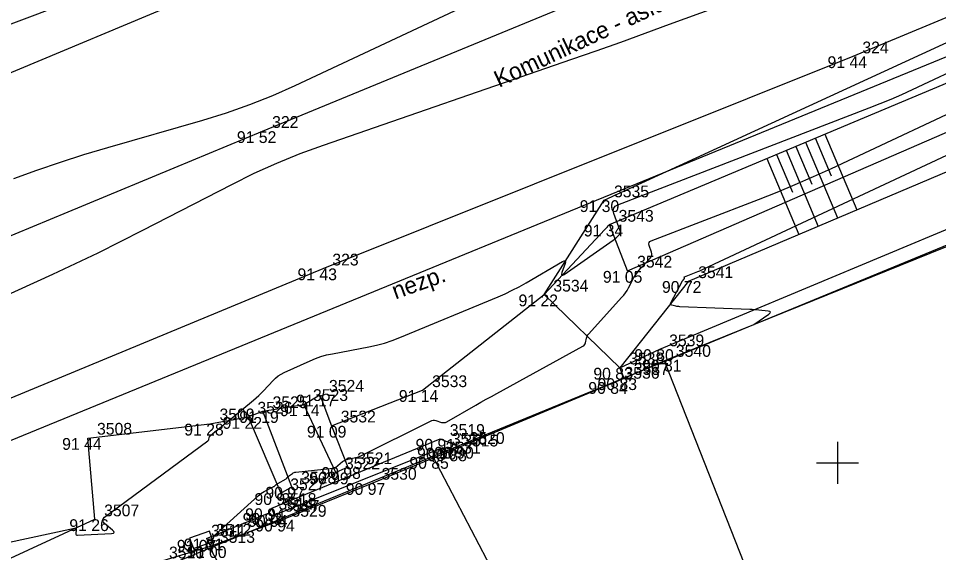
# Model space of a CAD drawing. Extents: x -711081 to -709338, y -1025122 to -1024092.
# Drawn here: x -710494.46 to -710472.6, y -1024827.13 to -1024814.44 of the extents above; entities that cross this region are included whole.
import ezdxf

# ---------------------------------------------------------------- set-up
doc = ezdxf.new("R2010")
doc.units = 0
for name, color, linetype in [('Ex_Major Contours', 7, 'Continuous'), ('Ex_Minor Contours', 7, 'Continuous'), ('Z_body', 7, 'Continuous'), ('Z_body_cisla', 7, 'Continuous'), ('Z_body_vysky_redukovane', 7, 'Continuous'), ('Z_budova', 7, 'Continuous'), ('Z_hektometricka_sit', 7, 'Continuous'), ('Z_hrany_paty', 7, 'Continuous'), ('Z_katastr_hranice', 7, 'Continuous'), ('Z_katastr_vnitrni_kresba', 7, 'Continuous'), ('Z_komunikace', 7, 'Continuous'), ('Z_komunikace_osa', 7, 'Continuous'), ('Z_pilire', 7, 'Continuous'), ('Z_ploty', 7, 'Continuous'), ('Z_popisy', 7, 'Continuous'), ('Z_rozhranni', 7, 'Continuous'), ('Z_technicke_srafy', 7, 'Continuous'), ('Z_vstupy', 7, 'Continuous'), ('Z_zelen_obvod', 7, 'Continuous'), ('Z_zlabek', 7, 'Continuous')]:
    doc.layers.add(name, color=color, linetype=linetype)

# ---------------------------------------------------------------- blocks, each defined once
blk = doc.blocks.new('POINT_DISPLAY')
blk.add_line((0, 0), (0, 0))
blk = doc.blocks.new('Z666')
for p, q in [((-0.25, 0.13), (-0.25, -0.13)), ((0.25, 0.13), (-0.25, 0.13)), ((0.25, -0.13), (0.25, 0.13)), ((-0.25, -0.13), (0.25, -0.13))]:
    blk.add_line(p, q)

msp = doc.modelspace()

# ---------------------------------------------------------------- linework, layer by layer
at = {"layer": 'Ex_Major Contours'}
msp.add_lwpolyline([(-710489.89, -1024826.98), (-710489.807, -1024826.734), (-710489.805, -1024826.729), (-710489.802, -1024826.725), (-710489.799, -1024826.721), (-710489.795, -1024826.717), (-710489.777, -1024826.704), (-710489.769, -1024826.697), (-710489.76, -1024826.69), (-710488.765, -1024825.785), (-710488.732, -1024825.756), (-710488.696, -1024825.73), (-710488.659, -1024825.706), (-710488.62, -1024825.684), (-710488.404, -1024825.571), (-710488.394, -1024825.565), (-710488.384, -1024825.559), (-710488.375, -1024825.553), (-710488.366, -1024825.546), (-710488.331, -1024825.517), (-710488.322, -1024825.51), (-710488.313, -1024825.504), (-710488.304, -1024825.497), (-710488.294, -1024825.491), (-710488.097, -1024825.378), (-710488.091, -1024825.374), (-710488.086, -1024825.37), (-710488.081, -1024825.365), (-710488.077, -1024825.359), (-710488.062, -1024825.336), (-710488.058, -1024825.331), (-710488.053, -1024825.325), (-710488.048, -1024825.321), (-710488.043, -1024825.317), (-710487.946, -1024825.249), (-710487.928, -1024825.238), (-710487.909, -1024825.229), (-710487.888, -1024825.223), (-710487.867, -1024825.219), (-710486.981, -1024825.123), (-710486.966, -1024825.122), (-710486.94, -1024825.12), (-710486.935, -1024825.119), (-710486.931, -1024825.118), (-710486.926, -1024825.115), (-710486.922, -1024825.112), (-710486.757, -1024824.97), (-710486.728, -1024824.948), (-710486.697, -1024824.931), (-710486.663, -1024824.918), (-710486.628, -1024824.909), (-710486.482, -1024824.884), (-710486.446, -1024824.876), (-710486.41, -1024824.866), (-710486.376, -1024824.854), (-710486.342, -1024824.838), (-710484.666, -1024824.007), (-710484.635, -1024823.995), (-710484.603, -1024823.989), (-710484.571, -1024823.989), (-710484.538, -1024823.996), (-710484.407, -1024824.037), (-710484.374, -1024824.044), (-710484.342, -1024824.044), (-710484.311, -1024824.037), (-710484.281, -1024824.023), (-710483.594, -1024823.631), (-710483.469, -1024823.56), (-710483.344, -1024823.49), (-710483.219, -1024823.42), (-710483.093, -1024823.351), (-710481.047, -1024822.231), (-710481.025, -1024822.216), (-710481.007, -1024822.197), (-710480.994, -1024822.175), (-710480.987, -1024822.149), (-710480.965, -1024822.037), (-710480.958, -1024822.01), (-710480.948, -1024821.985), (-710480.934, -1024821.961), (-710480.917, -1024821.94), (-710480.124, -1024821.065), (-710480.079, -1024821.013), (-710480.038, -1024820.958), (-710480, -1024820.901), (-710479.966, -1024820.841), (-710479.835, -1024820.598), (-710479.801, -1024820.539), (-710479.763, -1024820.482), (-710479.721, -1024820.428), (-710479.675, -1024820.376), (-710479.448, -1024820.137), (-710479.424, -1024820.105), (-710479.411, -1024820.07), (-710479.409, -1024820.033), (-710479.418, -1024819.994), (-710479.476, -1024819.834), (-710479.484, -1024819.796), (-710479.478, -1024819.766), (-710479.459, -1024819.741), (-710479.426, -1024819.722), (-710476.874, -1024818.739), (-710476.437, -1024818.566), (-710476.003, -1024818.386), (-710475.573, -1024818.198), (-710475.145, -1024818.003), (-710471.367, -1024816.235)], dxfattribs=at)
at = {"layer": 'Ex_Minor Contours'}
for points in [[(-710494.569, -1024818.245), (-710494.016, -1024818.044), (-710493.46, -1024817.855), (-710492.9, -1024817.676), (-710492.336, -1024817.508), (-710490.076, -1024816.857), (-710489.515, -1024816.683), (-710488.962, -1024816.487), (-710488.417, -1024816.27), (-710487.881, -1024816.031), (-710481.448, -1024813.007), (-710480.955, -1024812.774), (-710480.464, -1024812.539), (-710479.973, -1024812.302), (-710479.484, -1024812.062), (-710477.529, -1024811.099), (-710477.04, -1024810.86), (-710476.55, -1024810.623), (-710476.058, -1024810.388), (-710475.565, -1024810.156), (-710471.739, -1024808.362)], [(-710470.519, -1024811.554), (-710474.359, -1024812.898), (-710474.941, -1024813.103), (-710475.522, -1024813.311), (-710476.103, -1024813.521), (-710476.682, -1024813.733), (-710478.998, -1024814.588), (-710479.578, -1024814.8), (-710480.159, -1024815.009), (-710480.74, -1024815.216), (-710481.323, -1024815.419), (-710487.216, -1024817.456), (-710487.774, -1024817.66), (-710488.323, -1024817.884), (-710488.864, -1024818.127), (-710489.397, -1024818.39), (-710491.51, -1024819.481), (-710492.04, -1024819.751), (-710492.573, -1024820.014), (-710493.109, -1024820.27), (-710493.648, -1024820.521), (-710499.899, -1024823.375)], [(-710494.777, -1024826.906), (-710493.126, -1024826.553), (-710493.107, -1024826.552), (-710493.094, -1024826.557), (-710493.087, -1024826.569), (-710493.085, -1024826.588), (-710493.091, -1024826.676), (-710493.09, -1024826.695), (-710493.083, -1024826.708), (-710493.069, -1024826.716), (-710493.05, -1024826.718), (-710492.249, -1024826.679), (-710492.201, -1024826.672), (-710492.181, -1024826.656), (-710492.188, -1024826.63), (-710492.222, -1024826.596), (-710492.412, -1024826.443), (-710492.447, -1024826.404), (-710492.459, -1024826.367), (-710492.446, -1024826.33), (-710492.409, -1024826.293), (-710489.957, -1024824.478), (-710489.949, -1024824.471), (-710489.942, -1024824.462), (-710489.937, -1024824.452), (-710489.934, -1024824.442), (-710489.924, -1024824.396), (-710489.921, -1024824.385), (-710489.916, -1024824.375), (-710489.91, -1024824.366), (-710489.902, -1024824.358), (-710489.787, -1024824.254), (-710489.784, -1024824.251), (-710489.78, -1024824.248), (-710489.776, -1024824.245), (-710489.772, -1024824.243), (-710489.755, -1024824.234), (-710489.751, -1024824.232), (-710489.747, -1024824.229), (-710489.743, -1024824.227), (-710489.739, -1024824.224), (-710489.528, -1024824.05), (-710489.455, -1024823.99), (-710489.382, -1024823.93), (-710488.874, -1024823.511), (-710488.811, -1024823.457), (-710488.749, -1024823.402), (-710488.69, -1024823.344), (-710488.632, -1024823.285), (-710488.406, -1024823.043), (-710488.347, -1024822.986), (-710488.283, -1024822.935), (-710488.215, -1024822.891), (-710488.142, -1024822.854), (-710487.53, -1024822.573), (-710487.401, -1024822.519), (-710487.27, -1024822.473), (-710487.137, -1024822.435), (-710487, -1024822.406), (-710486.135, -1024822.245), (-710485.947, -1024822.204), (-710485.761, -1024822.154), (-710485.578, -1024822.095), (-710485.398, -1024822.025), (-710483.064, -1024821.054), (-710482.893, -1024820.98), (-710482.726, -1024820.9), (-710482.561, -1024820.815), (-710482.398, -1024820.724), (-710481.531, -1024820.217), (-710481.491, -1024820.199), (-710481.467, -1024820.201), (-710481.461, -1024820.223), (-710481.471, -1024820.266), (-710481.545, -1024820.479), (-710481.556, -1024820.521), (-710481.55, -1024820.542), (-710481.528, -1024820.542), (-710481.49, -1024820.521), (-710480.328, -1024819.71), (-710480.308, -1024819.695), (-710480.288, -1024819.679), (-710480.27, -1024819.663), (-710480.252, -1024819.645), (-710480.182, -1024819.571), (-710480.168, -1024819.552), (-710480.16, -1024819.532), (-710480.159, -1024819.51), (-710480.164, -1024819.487), (-710480.312, -1024819.078), (-710480.327, -1024819.008), (-710480.316, -1024818.949), (-710480.279, -1024818.902), (-710480.216, -1024818.867), (-710474.248, -1024816.567), (-710473.988, -1024816.465), (-710473.73, -1024816.357), (-710473.474, -1024816.246), (-710473.219, -1024816.129), (-710471.805, -1024815.467)], [(-710476.99, -1024821.712), (-710476.63, -1024821.466), (-710476.598, -1024821.438), (-710476.59, -1024821.417), (-710476.607, -1024821.402), (-710476.649, -1024821.393), (-710476.866, -1024821.371), (-710476.921, -1024821.366), (-710476.975, -1024821.362), (-710477.03, -1024821.358), (-710477.084, -1024821.356), (-710478.746, -1024821.289), (-710478.771, -1024821.288), (-710478.795, -1024821.285), (-710478.819, -1024821.281), (-710478.842, -1024821.276), (-710478.937, -1024821.253), (-710478.956, -1024821.246), (-710478.967, -1024821.234), (-710478.969, -1024821.218), (-710478.962, -1024821.199), (-710478.679, -1024820.671), (-710478.675, -1024820.665), (-710478.671, -1024820.659), (-710478.667, -1024820.653), (-710478.662, -1024820.647), (-710478.637, -1024820.622), (-710478.635, -1024820.618), (-710478.633, -1024820.615), (-710478.633, -1024820.611), (-710478.634, -1024820.607), (-710478.64, -1024820.589), (-710478.641, -1024820.585), (-710478.641, -1024820.582), (-710478.638, -1024820.579), (-710478.635, -1024820.577), (-710478.361, -1024820.472), (-710478.315, -1024820.454), (-710478.268, -1024820.434), (-710478.222, -1024820.414), (-710478.176, -1024820.393), (-710470.93, -1024817.002)]]:
    msp.add_lwpolyline(points, dxfattribs=at)
at = {"layer": 'Z_budova'}
for p, q in [((-710479.06, -1024822.55), (-710470.09, -1024818.92)), ((-710486.05, -1024825.48), (-710484.54, -1024824.86)), ((-710489.89, -1024826.98), (-710488.2, -1024826.35)), ((-710489.89, -1024826.98), (-710489.84, -1024827.15))]:
    msp.add_line(p, q, dxfattribs=at)
at = {"layer": 'Z_hektometricka_sit'}
for p, q in [((-710475, -1024824.5), (-710475, -1024825.5)), ((-710475.5, -1024825), (-710474.5, -1024825))]:
    msp.add_line(p, q, dxfattribs=at)
at = {"layer": 'Z_hrany_paty'}
for p, q in [((-710478.54, -1024820.68), (-710470.72, -1024817.37)), ((-710480.42, -1024819.34), (-710481.97, -1024821)), ((-710478.54, -1024820.68), (-710480.17, -1024822.74)), ((-710480.17, -1024822.74), (-710481.97, -1024821))]:
    msp.add_line(p, q, dxfattribs=at)
at = {"layer": 'Z_katastr_hranice'}
for p, q in [((-710522.93, -1024836.07), (-710445.08, -1024804.13)), ((-710470.17, -1024818.91), (-710479.11, -1024822.59)), ((-710479.11, -1024822.59), (-710484.61, -1024824.85)), ((-710484.61, -1024824.85), (-710489.91, -1024827.03)), ((-710489.91, -1024827.03), (-710508.38, -1024834.58)), ((-710489.91, -1024827.03), (-710485.7, -1024834.27))]:
    msp.add_line(p, q, dxfattribs=at)
at = {"layer": 'Z_katastr_vnitrni_kresba'}
for p, q in [((-710479.11, -1024822.59), (-710476.05, -1024830.36)), ((-710484.61, -1024824.85), (-710477.68, -1024838.13))]:
    msp.add_line(p, q, dxfattribs=at)
at = {"layer": 'Z_komunikace'}
for p, q in [((-710474.63, -1024815.34), (-710461.7, -1024809.95)), ((-710503.08, -1024819.26), (-710490.23, -1024813.88)), ((-710487.22, -1024820.38), (-710474.63, -1024815.34)), ((-710500.38, -1024825.84), (-710487.22, -1024820.38))]:
    msp.add_line(p, q, dxfattribs=at)
at = {"layer": 'Z_komunikace_osa'}
for p, q in [((-710488.66, -1024817.12), (-710476.12, -1024811.95)), ((-710501.91, -1024822.61), (-710488.66, -1024817.12))]:
    msp.add_line(p, q, dxfattribs=at)
at = {"layer": 'Z_ploty'}
msp.add_line((-710491.1, -1024827.34), (-710489.89, -1024826.98), dxfattribs=at)
at = {"layer": 'Z_rozhranni'}
for p, q in [((-710491.82, -1024813.51), (-710499.65, -1024816.47)), ((-710480.54, -1024818.76), (-710472, -1024814.82)), ((-710479.22, -1024822.3), (-710470.24, -1024818.54)), ((-710481.97, -1024821), (-710480.54, -1024818.76)), ((-710484.86, -1024823.27), (-710481.97, -1024821)), ((-710480.17, -1024822.74), (-710479.22, -1024822.3)), ((-710480.07, -1024822.99), (-710480.17, -1024822.74)), ((-710487.02, -1024824.12), (-710484.86, -1024823.27)), ((-710487.68, -1024823.61), (-710487.3, -1024823.38)), ((-710487.3, -1024823.38), (-710487.02, -1024824.12)), ((-710488.65, -1024823.77), (-710487.68, -1024823.61)), ((-710486.92, -1024825.23), (-710487.68, -1024823.61)), ((-710489.91, -1024824.07), (-710489, -1024823.91)), ((-710489, -1024823.91), (-710488.65, -1024823.77)), ((-710489, -1024823.91), (-710488.22, -1024825.72)), ((-710487.96, -1024825.57), (-710488.65, -1024823.77)), ((-710492.81, -1024824.41), (-710489.91, -1024824.07)), ((-710487.02, -1024824.12), (-710486.63, -1024825.1)), ((-710492.64, -1024826.34), (-710492.81, -1024824.41)), ((-710486.63, -1024825.1), (-710486.92, -1024825.23)), ((-710488.22, -1024825.72), (-710487.96, -1024825.57)), ((-710488.5, -1024826.19), (-710488.44, -1024826.08)), ((-710496.18, -1024827.97), (-710492.64, -1024826.34)), ((-710489.99, -1024826.8), (-710488.5, -1024826.19)), ((-710489.99, -1024826.8), (-710489.89, -1024826.98))]:
    msp.add_line(p, q, dxfattribs=at)
at = {"layer": 'Z_technicke_srafy'}
for p, q in [((-710475.3, -1024817.19), (-710474.54, -1024818.99)), ((-710475.76, -1024817.38), (-710475, -1024819.18)), ((-710475.53, -1024817.28), (-710475.15, -1024818.18)), ((-710476.22, -1024817.57), (-710475.46, -1024819.38)), ((-710475.99, -1024817.48), (-710475.61, -1024818.38)), ((-710476.68, -1024817.77), (-710475.92, -1024819.57)), ((-710476.45, -1024817.67), (-710476.07, -1024818.57))]:
    msp.add_line(p, q, dxfattribs=at)
at = {"layer": 'Z_vstupy'}
for p, q in [((-710480.07, -1024822.99), (-710479.06, -1024822.55)), ((-710483.97, -1024824.62), (-710480.29, -1024823.08)), ((-710480.29, -1024823.08), (-710480.07, -1024822.99)), ((-710484.11, -1024824.68), (-710483.97, -1024824.62)), ((-710484.54, -1024824.86), (-710484.11, -1024824.68)), ((-710488.2, -1024826.35), (-710486.05, -1024825.48))]:
    msp.add_line(p, q, dxfattribs=at)
at = {"layer": 'Z_zelen_obvod'}
for p, q in [((-710480.42, -1024819.34), (-710471.4, -1024815.55)), ((-710479.99, -1024820.44), (-710470.91, -1024816.49)), ((-710479.99, -1024820.44), (-710480.42, -1024819.34))]:
    msp.add_line(p, q, dxfattribs=at)
at = {"layer": 'Z_zlabek'}
for p, q in [((-710488.44, -1024826.08), (-710484.44, -1024824.43)), ((-710484.44, -1024824.43), (-710483.97, -1024824.62)), ((-710484.38, -1024824.64), (-710488.37, -1024826.24)), ((-710484.11, -1024824.68), (-710484.38, -1024824.64)), ((-710488.37, -1024826.24), (-710488.44, -1024826.08))]:
    msp.add_line(p, q, dxfattribs=at)

# ---------------------------------------------------------------- block references
at = {"layer": 'Z_body'}
for p in [(-710474.63, -1024815.34), (-710488.66, -1024817.12), (-710480.54, -1024818.76), (-710480.42, -1024819.34), (-710487.22, -1024820.38), (-710479.99, -1024820.44), (-710478.54, -1024820.68), (-710481.97, -1024821), (-710479.22, -1024822.3), (-710479.06, -1024822.55), (-710480.17, -1024822.74), (-710480.29, -1024823.08), (-710480.07, -1024822.99), (-710484.86, -1024823.27), (-710487.3, -1024823.38), (-710487.68, -1024823.61), (-710489, -1024823.91), (-710488.65, -1024823.77), (-710489.91, -1024824.07), (-710487.02, -1024824.12), (-710492.81, -1024824.41), (-710484.44, -1024824.43), (-710483.97, -1024824.62), (-710484.38, -1024824.64), (-710484.11, -1024824.68), (-710484.54, -1024824.86), (-710486.92, -1024825.23), (-710486.63, -1024825.1), (-710486.05, -1024825.48), (-710487.96, -1024825.57), (-710488.22, -1024825.72), (-710488.44, -1024826.08), (-710492.64, -1024826.34), (-710488.5, -1024826.19), (-710488.37, -1024826.24), (-710488.2, -1024826.35), (-710489.99, -1024826.8), (-710490.11, -1024826.83), (-710489.89, -1024826.98)]:
    msp.add_blockref('POINT_DISPLAY', p, dxfattribs=at)
at = {"layer": 'Z_pilire', "rotation": 19.8}
msp.add_blockref('Z666', (-710490.11, -1024826.83), dxfattribs=at)

# ---------------------------------------------------------------- texts
at = {"layer": 'Z_body_cisla'}
for s, p in [('324', (-710474.41, -1024815.27)), ('322', (-710488.43, -1024817.04)), ('3535', (-710480.31, -1024818.69)), ('3543', (-710480.2, -1024819.27)), ('323', (-710487, -1024820.31)), ('3542', (-710479.76, -1024820.36)), ('3541', (-710478.31, -1024820.61)), ('3534', (-710481.75, -1024820.93)), ('3539', (-710479, -1024822.23)), ('3540', (-710478.84, -1024822.48)), ('3538', (-710479.95, -1024822.66)), ('3537', (-710479.84, -1024822.91)), ('3536', (-710480.06, -1024823)), ('3524', (-710487.08, -1024823.31)), ('3533', (-710484.63, -1024823.2)), ('3523', (-710487.46, -1024823.53)), ('3525', (-710488.42, -1024823.7)), ('3509', (-710489.68, -1024823.99)), ('3526', (-710488.78, -1024823.83)), ('3532', (-710486.8, -1024824.04)), ('3508', (-710492.59, -1024824.33)), ('3519', (-710484.21, -1024824.36)), ('3516', (-710484.16, -1024824.57)), ('3515', (-710483.89, -1024824.61)), ('3520', (-710483.74, -1024824.55)), ('3531', (-710484.31, -1024824.78)), ('3521', (-710486.41, -1024825.03)), ('3522', (-710486.7, -1024825.15)), ('3528', (-710487.74, -1024825.49)), ('3530', (-710485.83, -1024825.4)), ('3527', (-710488, -1024825.65)), ('3518', (-710488.21, -1024826)), ('3514', (-710488.28, -1024826.11)), ('3517', (-710488.14, -1024826.16)), ('3507', (-710492.42, -1024826.27)), ('3529', (-710487.97, -1024826.28)), ('3511', (-710489.88, -1024826.75)), ('3512', (-710489.76, -1024826.73)), ('3513', (-710489.67, -1024826.9)), ('3510', (-710490.88, -1024827.27))]:
    msp.add_text(s, height=0.28, dxfattribs=at).set_placement(p)
at = {"layer": 'Z_body_vysky_redukovane'}
for s, p in [('91 44', (-710475.237, -1024815.62)), ('91 52', (-710489.267, -1024817.4)), ('91 30', (-710481.123, -1024819.04)), ('91 34', (-710481.027, -1024819.62)), ('91 43', (-710487.827, -1024820.66)), ('91 05', (-710480.573, -1024820.72)), ('90 72', (-710479.17, -1024820.96)), ('91 22', (-710482.577, -1024821.28)), ('90 80', (-710479.827, -1024822.58)), ('90 81', (-710479.643, -1024822.83)), ('90 83', (-710480.8, -1024823.02)), ('90 84', (-710480.92, -1024823.36)), ('90 83', (-710480.7, -1024823.27)), ('91 14', (-710485.42, -1024823.55)), ('91 17', (-710487.86, -1024823.66)), ('91 14', (-710488.24, -1024823.89)), ('91 22', (-710489.607, -1024824.19)), ('91 19', (-710489.21, -1024824.05)), ('91 28', (-710490.517, -1024824.35)), ('91 09', (-710487.603, -1024824.4)), ('91 44', (-710493.417, -1024824.69)), ('90 91', (-710485.023, -1024824.71)), ('90 90', (-710484.577, -1024824.9)), ('90 90', (-710484.987, -1024824.92)), ('90 88', (-710484.74, -1024824.96)), ('90 85', (-710485.17, -1024825.14)), ('90 99', (-710487.55, -1024825.51)), ('90 98', (-710487.26, -1024825.38)), ('90 97', (-710486.68, -1024825.76)), ('90 97', (-710488.85, -1024826)), ('90 97', (-710488.59, -1024825.85)), ('90 94', (-710489.07, -1024826.36)), ('91 26', (-710493.247, -1024826.62)), ('90 93', (-710489.13, -1024826.47)), ('90 94', (-710489, -1024826.52)), ('90 94', (-710488.83, -1024826.63)), ('91 01', (-710490.527, -1024827.08)), ('91 07', (-710490.693, -1024827.11)), ('91 00', (-710490.45, -1024827.26))]:
    msp.add_text(s, height=0.28, dxfattribs=at).set_placement(p)
at = {"layer": 'Z_popisy'}
for s, rotation, p in [('Komunikace - asfalt', 25.2, (-710483.04, -1024816.09)), ('nezp.', 19.8, (-710485.5, -1024821.12))]:
    msp.add_text(s, height=0.4, rotation=rotation, dxfattribs=at).set_placement(p)

doc.saveas('drawing.dxf')
